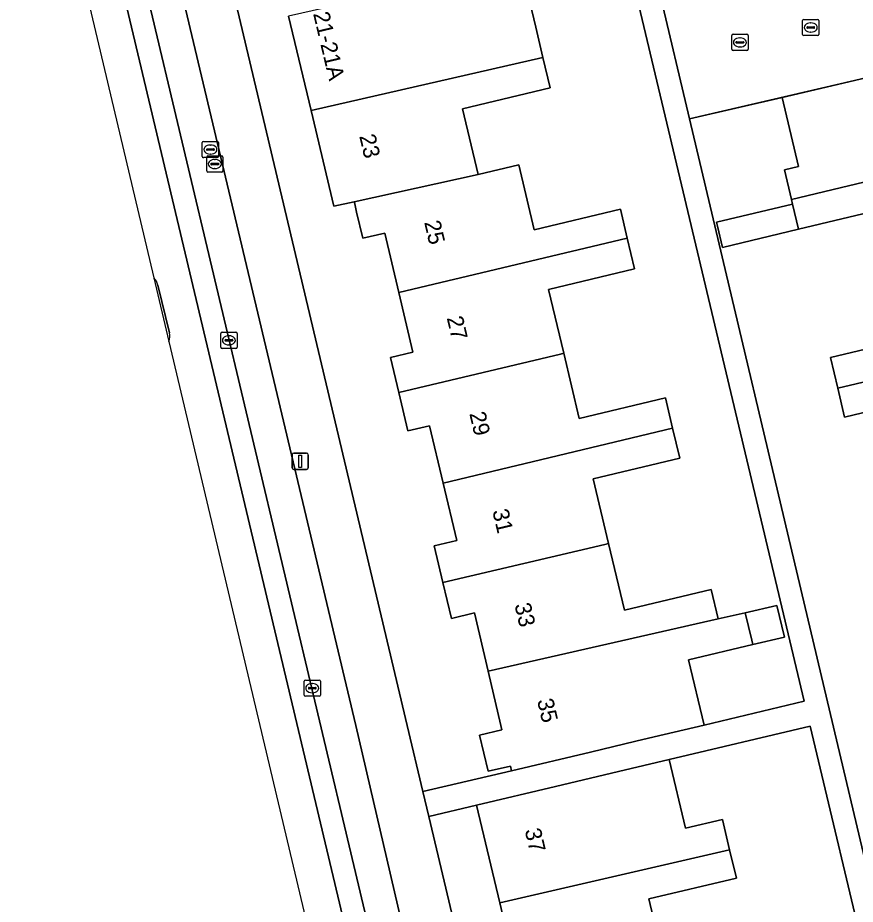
# Model space of a CAD drawing. Extents: x 158031 to 159244, y 380104 to 381214.
# Drawn here: x 158372.6 to 158424.2, y 380739 to 380793.6 of the extents above; entities that cross this region are included whole.
import ezdxf

# ---------------------------------------------------------------- set-up
doc = ezdxf.new("R2010")
doc.units = 0
for name, color, linetype in [('IMGEO_Erf', 7, 'Continuous'), ('IMGEO_Kolk', 7, 'Continuous'), ('IMGEO_Lichtmast', 7, 'Continuous'), ('IMGEO_Muur', 7, 'Continuous'), ('IMGEO_Pand', 7, 'Continuous'), ('IMGEO_Pand_nummerreeks', 7, 'Continuous'), ('IMGEO_Parkeervlak_open', 7, 'Continuous'), ('IMGEO_Rijbaan_lokaal_gesloten', 7, 'Continuous'), ('IMGEO_Rijbaan_lokaal_open', 7, 'Continuous'), ('IMGEO_Rioolput', 7, 'Continuous'), ('IMGEO_Verkeerseiland_gesloten', 7, 'Continuous'), ('IMGEO_Voetpad_open', 7, 'Continuous')]:
    doc.layers.add(name, color=color, linetype=linetype)

msp = doc.modelspace()

# ---------------------------------------------------------------- linework, layer by layer
at = {"layer": 'IMGEO_Erf'}
for points in [[(158380.697, 380817.145), (158396.616, 380750), (158397.58, 380745.935), (158403.038, 380747.226), (158402.97, 380747.513), (158401.592, 380747.187), (158401.063, 380749.422), (158402.435, 380749.747), (158402.376, 380750), (158401.591, 380753.348), (158400.749, 380756.943), (158399.34, 380756.608), (158398.812, 380758.825), (158398.276, 380761.079), (158399.671, 380761.411), (158398.831, 380764.942), (158397.991, 380768.475), (158396.656, 380768.157), (158396.093, 380770.524), (158395.579, 380772.684), (158396.965, 380773.014), (158396.095, 380776.672), (158395.223, 380780.336), (158393.881, 380780.017), (158393.495, 380781.638), (158393.377, 380782.135), (158393.345, 380782.271), (158392.091, 380781.995), (158390.69, 380787.884), (158389.304, 380793.706)], [(158403.529, 380797.225), (158404.531, 380793.015), (158404.975, 380791.148), (158405.417, 380789.289), (158400.01, 380788.003), (158400.975, 380783.949), (158403.479, 380784.545), (158404.43, 380780.55), (158409.744, 380781.814), (158410.168, 380780.03), (158410.62, 380778.131), (158405.317, 380776.869), (158406.253, 380772.935), (158407.207, 380768.922), (158412.514, 380770.185), (158412.959, 380768.315), (158413.397, 380766.474), (158408.069, 380765.206), (158409.018, 380761.219), (158409.995, 380757.112), (158415.346, 380758.385), (158415.776, 380756.577), (158417.435, 380756.955), (158419.388, 380757.4), (158419.85, 380755.457), (158417.901, 380754.994), (158413.94, 380754.053), (158414.898, 380750.03), (158421.072, 380751.503), (158413.505, 380783.317), (158405.723, 380816.031)], [(158426.054, 380781.844), (158420.719, 380780.575), (158416.032, 380779.46), (158415.72, 380780.774), (158415.664, 380781.009), (158420.351, 380782.124), (158420.281, 380782.417), (158419.848, 380784.237), (158420.716, 380784.443), (158419.707, 380788.684), (158414.008, 380787.381), (158430.734, 380716.678)], [(158428.847, 380770.271), (158423.551, 380769.011), (158423.13, 380770.781), (158422.679, 380772.677), (158427.938, 380773.928)], [(158428.781, 380719.094), (158421.435, 380749.975), (158412.749, 380747.905), (158413.748, 380743.68), (158416.035, 380744.221), (158416.475, 380742.36), (158416.891, 380740.603), (158411.491, 380739.326), (158412.458, 380735.237)], [(158403.685, 380733.276), (158402.31, 380739.086), (158400.888, 380745.099), (158397.943, 380744.402), (158415.129, 380671.919)]]:
    msp.add_lwpolyline(points, dxfattribs=at)
at = {"layer": 'IMGEO_Kolk'}
for p, q in [((158416.607, 380791.658), (158416.607, 380792.51)), ((158416.682, 380792.584), (158417.534, 380792.584)), ((158417.095, 380792.364), (158417.12, 380792.364)), ((158417.608, 380792.51), (158417.608, 380791.658)), ((158416.866, 380792.078), (158416.866, 380792.09)), ((158417.304, 380792.041), (158416.906, 380792.041)), ((158416.909, 380792.127), (158417.307, 380792.127)), ((158417.118, 380791.804), (158417.093, 380791.804)), ((158417.35, 380792.09), (158417.35, 380792.078)), ((158417.534, 380791.584), (158416.682, 380791.584)), ((158385.128, 380773.307), (158385.128, 380774.159)), ((158385.203, 380774.233), (158386.055, 380774.233)), ((158385.387, 380773.727), (158385.387, 380773.739)), ((158385.43, 380773.776), (158385.828, 380773.776)), ((158385.616, 380774.013), (158385.641, 380774.013)), ((158385.871, 380773.739), (158385.871, 380773.727)), ((158386.129, 380774.159), (158386.129, 380773.307)), ((158386.055, 380773.233), (158385.203, 380773.233)), ((158385.825, 380773.69), (158385.427, 380773.69)), ((158385.639, 380773.453), (158385.614, 380773.453)), ((158390.263, 380751.885), (158390.263, 380752.737)), ((158390.338, 380752.811), (158391.19, 380752.811)), ((158390.751, 380752.591), (158390.776, 380752.591)), ((158391.264, 380752.737), (158391.264, 380751.885)), ((158390.522, 380752.305), (158390.522, 380752.317)), ((158390.96, 380752.268), (158390.562, 380752.268)), ((158390.565, 380752.354), (158390.963, 380752.354)), ((158390.774, 380752.031), (158390.749, 380752.031)), ((158391.006, 380752.317), (158391.006, 380752.305)), ((158391.19, 380751.811), (158390.338, 380751.811))]:
    msp.add_line(p, q, dxfattribs=at)
for points in [[(158416.607, 380791.658), (158416.607, 380792.51)], [(158416.682, 380792.584), (158417.534, 380792.584)], [(158417.608, 380792.51), (158417.608, 380791.658)], [(158417.534, 380791.584), (158416.682, 380791.584)], [(158385.128, 380773.307), (158385.128, 380774.159)], [(158385.203, 380774.233), (158386.055, 380774.233)], [(158386.129, 380774.159), (158386.129, 380773.307)], [(158386.055, 380773.233), (158385.203, 380773.233)], [(158390.263, 380751.885), (158390.263, 380752.737)], [(158390.338, 380752.811), (158391.19, 380752.811)], [(158391.264, 380752.737), (158391.264, 380751.885)], [(158391.19, 380751.811), (158390.338, 380751.811)]]:
    msp.add_lwpolyline(points, dxfattribs=at)
for centre, radius, start, end in [((158416.684, 380792.508), 0.0765, 91.552, 178.448), ((158416.684, 380792.508), 0.0765, 91.552, 178.448), ((158417.532, 380792.508), 0.0765, 1.552, 88.448), ((158417.532, 380792.508), 0.0765, 1.552, 88.448), ((158416.906, 380792.087), 0.0403, 85.8775, 175.7526), ((158416.903, 380792.077), 0.0366, 178.938, 274.7102), ((158417.307, 380792.084), 0.043, 264.8664, 352.4533), ((158417.311, 380792.089), 0.0386, 1.7309, 96.639), ((158416.684, 380791.66), 0.0765, 181.552, 268.448), ((158416.684, 380791.66), 0.0765, 181.552, 268.448), ((158417.532, 380791.66), 0.0765, 271.552, 358.448), ((158417.532, 380791.66), 0.0765, 271.552, 358.448), ((158385.205, 380774.157), 0.0765, 91.552, 178.448), ((158385.205, 380774.157), 0.0765, 91.552, 178.448), ((158385.427, 380773.736), 0.0403, 85.8775, 175.7526), ((158385.424, 380773.726), 0.0366, 178.938, 274.7102), ((158385.828, 380773.733), 0.043, 264.8664, 352.4533), ((158385.832, 380773.738), 0.0386, 1.7309, 96.639), ((158386.053, 380774.157), 0.0765, 1.552, 88.448), ((158386.053, 380774.157), 0.0765, 1.552, 88.448), ((158385.205, 380773.309), 0.0765, 181.552, 268.448), ((158385.205, 380773.309), 0.0765, 181.552, 268.448), ((158386.053, 380773.309), 0.0765, 271.552, 358.448), ((158386.053, 380773.309), 0.0765, 271.552, 358.448), ((158390.34, 380752.735), 0.0765, 91.552, 178.448), ((158390.34, 380752.735), 0.0765, 91.552, 178.448), ((158391.188, 380752.735), 0.0765, 1.552, 88.448), ((158391.188, 380752.735), 0.0765, 1.552, 88.448), ((158390.34, 380751.887), 0.0765, 181.552, 268.448), ((158390.34, 380751.887), 0.0765, 181.552, 268.448), ((158390.562, 380752.314), 0.0403, 85.8775, 175.7526), ((158390.559, 380752.304), 0.0366, 178.938, 274.7102), ((158390.963, 380752.311), 0.043, 264.8664, 352.4533), ((158390.967, 380752.316), 0.0386, 1.7309, 96.639), ((158391.188, 380751.887), 0.0765, 271.552, 358.448), ((158391.188, 380751.887), 0.0765, 271.552, 358.448)]:
    msp.add_arc(centre, radius, start, end, dxfattribs=at)
for centre, major_axis, ratio, start_param, end_param in [((158417.094, 380792.084), (-0.387, 0.002), 0.722429, 4.712389, 7.853982), ((158417.119, 380792.084), (-0.39, 0.002), 0.717154, 1.570796, 4.712389), ((158385.615, 380773.733), (-0.387, 0.002), 0.722429, 4.712389, 7.853982), ((158385.64, 380773.733), (-0.39, 0.002), 0.717154, 1.570796, 4.712389), ((158390.75, 380752.311), (-0.387, 0.002), 0.722429, 4.712389, 7.853982), ((158390.775, 380752.311), (-0.39, 0.002), 0.717154, 1.570796, 4.712389)]:
    msp.add_ellipse(centre, major_axis=major_axis, ratio=ratio, start_param=start_param, end_param=end_param, dxfattribs=at)
at = {"layer": 'IMGEO_Lichtmast'}
for p, q in [((158389.521, 380765.883), (158389.521, 380766.683)), ((158389.521, 380766.683), (158389.521, 380765.883)), ((158389.621, 380766.783), (158390.411, 380766.783)), ((158390.411, 380766.783), (158389.621, 380766.783)), ((158390.511, 380766.683), (158390.511, 380765.883)), ((158390.511, 380765.883), (158390.511, 380766.683)), ((158390.411, 380765.783), (158389.621, 380765.783)), ((158389.621, 380765.783), (158390.411, 380765.783))]:
    msp.add_line(p, q, dxfattribs=at)
msp.add_lwpolyline([(158389.941, 380766.658), (158390.091, 380766.658), (158390.091, 380765.908), (158389.941, 380765.908), (158389.941, 380766.658)], dxfattribs=at)
for centre, start, end in [((158389.621, 380766.683), 90, 180), ((158389.621, 380766.683), 90, 180), ((158390.411, 380766.683), 0, 90), ((158390.411, 380766.683), 360, 90), ((158389.621, 380765.883), 180, 270), ((158389.621, 380765.883), 180, 270), ((158390.411, 380765.883), 270, 0), ((158390.411, 380765.883), 270, 0)]:
    msp.add_arc(centre, 0.1, start, end, dxfattribs=at)
at = {"layer": 'IMGEO_Muur'}
msp.add_lwpolyline([(158424.169, 380789.745), (158414.008, 380787.381)], dxfattribs=at)
at = {"layer": 'IMGEO_Pand'}
for points in [[(158403.529, 380797.225), (158400.743, 380796.561), (158398.175, 380795.949), (158398.227, 380795.729), (158389.304, 380793.706), (158390.69, 380787.884), (158404.975, 380791.148), (158404.531, 380793.015)], [(158432.897, 380791.821), (158424.169, 380789.745), (158419.707, 380788.684), (158420.716, 380784.443), (158419.848, 380784.237), (158420.281, 380782.417), (158434.334, 380785.781)], [(158400.01, 380788.003), (158405.417, 380789.289), (158404.975, 380791.148), (158390.69, 380787.884), (158392.091, 380781.995), (158393.345, 380782.271), (158400.975, 380783.949)], [(158434.334, 380785.781), (158420.281, 380782.417), (158420.351, 380782.124), (158420.719, 380780.575), (158426.054, 380781.844), (158427.007, 380777.84), (158427.113, 380777.865), (158435.727, 380779.925)], [(158400.975, 380783.949), (158393.345, 380782.271), (158393.377, 380782.135), (158393.495, 380781.638), (158393.881, 380780.017), (158395.223, 380780.336), (158396.095, 380776.672), (158410.168, 380780.03), (158409.744, 380781.814), (158404.43, 380780.55), (158403.479, 380784.545)], [(158420.351, 380782.124), (158415.664, 380781.009), (158415.72, 380780.774), (158416.032, 380779.46), (158420.719, 380780.575)], [(158396.093, 380770.524), (158406.064, 380772.89), (158406.253, 380772.935), (158405.317, 380776.869), (158410.62, 380778.131), (158410.168, 380780.03), (158396.095, 380776.672), (158396.965, 380773.014), (158395.579, 380772.684)], [(158423.13, 380770.781), (158437.116, 380774.089), (158435.727, 380779.925), (158427.113, 380777.865), (158427.007, 380777.84), (158427.938, 380773.928), (158422.679, 380772.677)], [(158423.13, 380770.781), (158423.551, 380769.011), (158428.847, 380770.271), (158429.827, 380766.152), (158438.504, 380768.254), (158437.116, 380774.089)], [(158398.831, 380764.942), (158412.959, 380768.315), (158412.514, 380770.185), (158407.207, 380768.922), (158406.253, 380772.935), (158406.064, 380772.89), (158396.093, 380770.524), (158396.656, 380768.157), (158397.991, 380768.475)], [(158398.831, 380764.942), (158399.671, 380761.411), (158398.276, 380761.079), (158398.812, 380758.825), (158408.793, 380761.165), (158409.018, 380761.219), (158408.069, 380765.206), (158413.397, 380766.474), (158412.959, 380768.315)], [(158398.812, 380758.825), (158399.34, 380756.608), (158400.749, 380756.943), (158401.591, 380753.348), (158415.776, 380756.577), (158415.346, 380758.385), (158409.995, 380757.112), (158409.018, 380761.219), (158408.793, 380761.165)], [(158417.435, 380756.955), (158417.836, 380755.267), (158417.901, 380754.994), (158419.85, 380755.457), (158419.388, 380757.4)], [(158413.94, 380754.053), (158417.901, 380754.994), (158417.836, 380755.267), (158417.435, 380756.955), (158415.776, 380756.577), (158401.591, 380753.348), (158402.376, 380750), (158402.435, 380749.747), (158401.063, 380749.422), (158401.592, 380747.187), (158402.97, 380747.513), (158403.038, 380747.226), (158407.904, 380748.377), (158410.692, 380749.036), (158411.818, 380749.302), (158414.898, 380750.03)], [(158412.749, 380747.905), (158409.63, 380747.167), (158405.754, 380746.25), (158400.888, 380745.099), (158402.31, 380739.086), (158416.475, 380742.36), (158416.035, 380744.221), (158413.748, 380743.68)], [(158416.475, 380742.36), (158402.31, 380739.086), (158403.685, 380733.276), (158412.458, 380735.237), (158411.491, 380739.326), (158416.891, 380740.603)]]:
    msp.add_lwpolyline(points, close=True, dxfattribs=at)
at = {"layer": 'IMGEO_Parkeervlak_open'}
for points in [[(158377.999, 380811.875), (158376.398, 380812.699), (158395.442, 380732.469), (158409.491, 380672.368)], [(158410.605, 380676.174), (158393.446, 380750), (158378.999, 380810.852)]]:
    msp.add_lwpolyline(points, dxfattribs=at)
at = {"layer": 'IMGEO_Rijbaan_lokaal_gesloten'}
msp.add_lwpolyline([(158374.778, 380813.462), (158394.079, 380732.148), (158408.127, 380672.053), (158409.491, 380672.368), (158395.442, 380732.469), (158376.398, 380812.699), (158376.144, 380813.77)], close=True, dxfattribs=at)
for points in [[(158406.127, 380671.591), (158408.127, 380672.053), (158394.079, 380732.148), (158374.778, 380813.462), (158372.618, 380812.974), (158381.005, 380777.591)], [(158381.246, 380777.124), (158381.968, 380774.187)], [(158381.934, 380773.67), (158396.431, 380712.503), (158406.127, 380671.591)]]:
    msp.add_lwpolyline(points, dxfattribs=at)
for centre, radius, start, end in [((158380.291, 380776.926), 0.975, 42.9071, 42.9475), ((158380.309, 380776.935), 0.956, 11.4274, 43.2657), ((158380.986, 380773.992), 1.001, 341.2439, 11.2309), ((158380.999, 380773.992), 0.989, 340.9455, 340.9733)]:
    msp.add_arc(centre, radius, start, end, dxfattribs=at)
at = {"layer": 'IMGEO_Rijbaan_lokaal_open'}
msp.add_lwpolyline([(158440.987, 380801.978), (158439.034, 380801.514), (158435.99, 380800.791), (158434.842, 380800.518), (158432.009, 380799.844), (158429.176, 380799.17), (158426.343, 380798.496), (158423.509, 380797.822), (158420.676, 380797.148), (158417.843, 380796.473), (158415.01, 380795.799), (158412.176, 380795.125), (158414.008, 380787.381), (158419.707, 380788.684), (158424.169, 380789.745), (158432.897, 380791.821), (158436.282, 380792.566), (158438.744, 380793.123), (158440.318, 380786.43), (158444.311, 380787.435)], close=True, dxfattribs=at)
at = {"layer": 'IMGEO_Rioolput'}
for p, q in [((158420.969, 380792.576), (158420.969, 380793.428)), ((158421.044, 380793.502), (158421.896, 380793.502)), ((158421.97, 380793.428), (158421.97, 380792.576)), ((158421.228, 380792.996), (158421.228, 380793.008)), ((158421.666, 380792.959), (158421.268, 380792.959)), ((158421.271, 380793.045), (158421.669, 380793.045)), ((158421.457, 380793.282), (158421.482, 380793.282)), ((158421.712, 380793.008), (158421.712, 380792.996)), ((158421.896, 380792.502), (158421.044, 380792.502)), ((158421.48, 380792.722), (158421.455, 380792.722)), ((158383.988, 380785.059), (158383.988, 380785.911)), ((158384.063, 380785.985), (158384.915, 380785.985)), ((158384.476, 380785.765), (158384.501, 380785.765)), ((158384.989, 380785.911), (158384.989, 380785.059)), ((158384.247, 380785.479), (158384.247, 380785.491)), ((158384.685, 380785.442), (158384.287, 380785.442)), ((158384.29, 380785.528), (158384.688, 380785.528)), ((158384.499, 380785.205), (158384.474, 380785.205)), ((158384.731, 380785.491), (158384.731, 380785.479)), ((158384.915, 380784.985), (158384.063, 380784.985)), ((158384.259, 380784.167), (158384.259, 380785.019)), ((158384.334, 380785.093), (158385.186, 380785.093)), ((158384.561, 380784.636), (158384.959, 380784.636)), ((158384.747, 380784.873), (158384.772, 380784.873)), ((158385.26, 380785.019), (158385.26, 380784.167)), ((158385.186, 380784.093), (158384.334, 380784.093)), ((158384.518, 380784.587), (158384.518, 380784.599)), ((158384.956, 380784.55), (158384.558, 380784.55)), ((158384.77, 380784.313), (158384.745, 380784.313)), ((158385.002, 380784.599), (158385.002, 380784.587))]:
    msp.add_line(p, q, dxfattribs=at)
for points in [[(158420.969, 380792.576), (158420.969, 380793.428)], [(158421.044, 380793.502), (158421.896, 380793.502)], [(158421.97, 380793.428), (158421.97, 380792.576)], [(158421.896, 380792.502), (158421.044, 380792.502)], [(158383.988, 380785.059), (158383.988, 380785.911)], [(158384.063, 380785.985), (158384.915, 380785.985)], [(158384.989, 380785.911), (158384.989, 380785.059)], [(158384.915, 380784.985), (158384.063, 380784.985)], [(158384.259, 380784.167), (158384.259, 380785.019)], [(158384.334, 380785.093), (158385.186, 380785.093)], [(158385.26, 380785.019), (158385.26, 380784.167)], [(158385.186, 380784.093), (158384.334, 380784.093)]]:
    msp.add_lwpolyline(points, dxfattribs=at)
for centre, radius, start, end in [((158421.046, 380793.426), 0.0765, 91.552, 178.448), ((158421.046, 380793.426), 0.0765, 91.552, 178.448), ((158421.894, 380793.426), 0.0765, 1.552, 88.448), ((158421.894, 380793.426), 0.0765, 1.552, 88.448), ((158421.268, 380793.005), 0.0403, 85.8775, 175.7526), ((158421.265, 380792.995), 0.0366, 178.938, 274.7102), ((158421.669, 380793.002), 0.043, 264.8664, 352.4533), ((158421.673, 380793.007), 0.0386, 1.7309, 96.639), ((158421.046, 380792.578), 0.0765, 181.552, 268.448), ((158421.046, 380792.578), 0.0765, 181.552, 268.448), ((158421.894, 380792.578), 0.0765, 271.552, 358.448), ((158421.894, 380792.578), 0.0765, 271.552, 358.448), ((158384.065, 380785.909), 0.0765, 91.552, 178.448), ((158384.065, 380785.909), 0.0765, 91.552, 178.448), ((158384.913, 380785.909), 0.0765, 1.552, 88.448), ((158384.913, 380785.909), 0.0765, 1.552, 88.448), ((158384.287, 380785.488), 0.0403, 85.8775, 175.7526), ((158384.284, 380785.478), 0.0366, 178.938, 274.7102), ((158384.688, 380785.485), 0.043, 264.8664, 352.4533), ((158384.692, 380785.49), 0.0386, 1.7309, 96.639), ((158384.065, 380785.061), 0.0765, 181.552, 268.448), ((158384.065, 380785.061), 0.0765, 181.552, 268.448), ((158384.336, 380785.017), 0.0765, 91.552, 178.448), ((158384.336, 380785.017), 0.0765, 91.552, 178.448), ((158384.558, 380784.596), 0.0403, 85.8775, 175.7526), ((158384.913, 380785.061), 0.0765, 271.552, 358.448), ((158384.913, 380785.061), 0.0765, 271.552, 358.448), ((158384.963, 380784.598), 0.0386, 1.7309, 96.639), ((158385.184, 380785.017), 0.0765, 1.552, 88.448), ((158385.184, 380785.017), 0.0765, 1.552, 88.448), ((158384.336, 380784.169), 0.0765, 181.552, 268.448), ((158384.336, 380784.169), 0.0765, 181.552, 268.448), ((158384.555, 380784.586), 0.0366, 178.938, 274.7102), ((158384.959, 380784.593), 0.043, 264.8664, 352.4533), ((158385.184, 380784.169), 0.0765, 271.552, 358.448), ((158385.184, 380784.169), 0.0765, 271.552, 358.448)]:
    msp.add_arc(centre, radius, start, end, dxfattribs=at)
for centre, major_axis, ratio, start_param, end_param in [((158421.456, 380793.002), (-0.387, 0.002), 0.722429, 4.712389, 7.853982), ((158421.481, 380793.002), (-0.39, 0.002), 0.717154, 1.570796, 4.712389), ((158384.475, 380785.485), (-0.387, 0.002), 0.722429, 4.712389, 7.853982), ((158384.5, 380785.485), (-0.39, 0.002), 0.717154, 1.570796, 4.712389), ((158384.746, 380784.593), (-0.387, 0.002), 0.722429, 4.712389, 7.853982), ((158384.771, 380784.593), (-0.39, 0.002), 0.717154, 1.570796, 4.712389)]:
    msp.add_ellipse(centre, major_axis=major_axis, ratio=ratio, start_param=start_param, end_param=end_param, dxfattribs=at)
at = {"layer": 'IMGEO_Verkeerseiland_gesloten'}
for points in [[(158381.005, 380777.591), (158381.934, 380773.67)], [(158381.968, 380774.187), (158381.246, 380777.124)]]:
    msp.add_lwpolyline(points, dxfattribs=at)
for centre, radius, start, end in [((158380.291, 380776.926), 0.975, 42.9071, 42.9475), ((158380.309, 380776.935), 0.956, 11.4274, 43.2657), ((158380.986, 380773.992), 1.001, 341.2439, 11.2309), ((158380.999, 380773.992), 0.989, 340.9455, 340.9733)]:
    msp.add_arc(centre, radius, start, end, dxfattribs=at)
at = {"layer": 'IMGEO_Voetpad_open'}
for points in [[(158397.943, 380744.402), (158397.58, 380745.935), (158396.616, 380750), (158380.697, 380817.145), (158379.195, 380823.385)], [(158405.723, 380816.031), (158413.505, 380783.317), (158421.072, 380751.503), (158414.898, 380750.03), (158411.818, 380749.302), (158410.692, 380749.036), (158407.904, 380748.377), (158403.038, 380747.226), (158397.58, 380745.935), (158397.943, 380744.402), (158400.888, 380745.099), (158405.754, 380746.25), (158409.63, 380747.167), (158412.749, 380747.905), (158421.435, 380749.975), (158428.781, 380719.094)], [(158378.999, 380810.852), (158393.446, 380750), (158410.605, 380676.174)], [(158430.734, 380716.678), (158414.008, 380787.381), (158412.176, 380795.125), (158411.019, 380799.99), (158410.79, 380800.954), (158413.623, 380801.628), (158416.456, 380802.302), (158419.289, 380802.976), (158422.122, 380803.65), (158424.956, 380804.325)], [(158409.491, 380672.368), (158409.858, 380670.847), (158410.067, 380670.266), (158410.327, 380669.706), (158410.637, 380669.172), (158410.992, 380668.667), (158411.392, 380668.197), (158411.831, 380667.763), (158412.308, 380667.371), (158412.818, 380667.023), (158413.357, 380666.722), (158413.631, 380666.592), (158414.254, 380666.294), (158414.901, 380666.052), (158415.568, 380665.869), (158416.248, 380665.747), (158416.599, 380665.716), (158415.129, 380671.919), (158397.943, 380744.402)]]:
    msp.add_lwpolyline(points, dxfattribs=at)

# ---------------------------------------------------------------- texts
at = {"layer": 'IMGEO_Pand_nummerreeks'}
for s, rotation, p in [('21-21A', 283.3898, (158390.809, 380793.858)), ('23', 283.3841, (158393.652, 380786.317)), ('25', 283.2867, (158397.651, 380781.005)), ('27', 283.2863, (158399.041, 380775.115)), ('29', 283.2863, (158400.432, 380769.225)), ('31', 283.2863, (158401.849, 380763.225)), ('33', 283.2863, (158403.214, 380757.445)), ('35', 283.2867, (158404.606, 380751.554)), ('37', 283.3096, (158403.843, 380743.559))]:
    msp.add_text(s, height=1, rotation=rotation, dxfattribs=at).set_placement(p)

doc.saveas('drawing.dxf')
